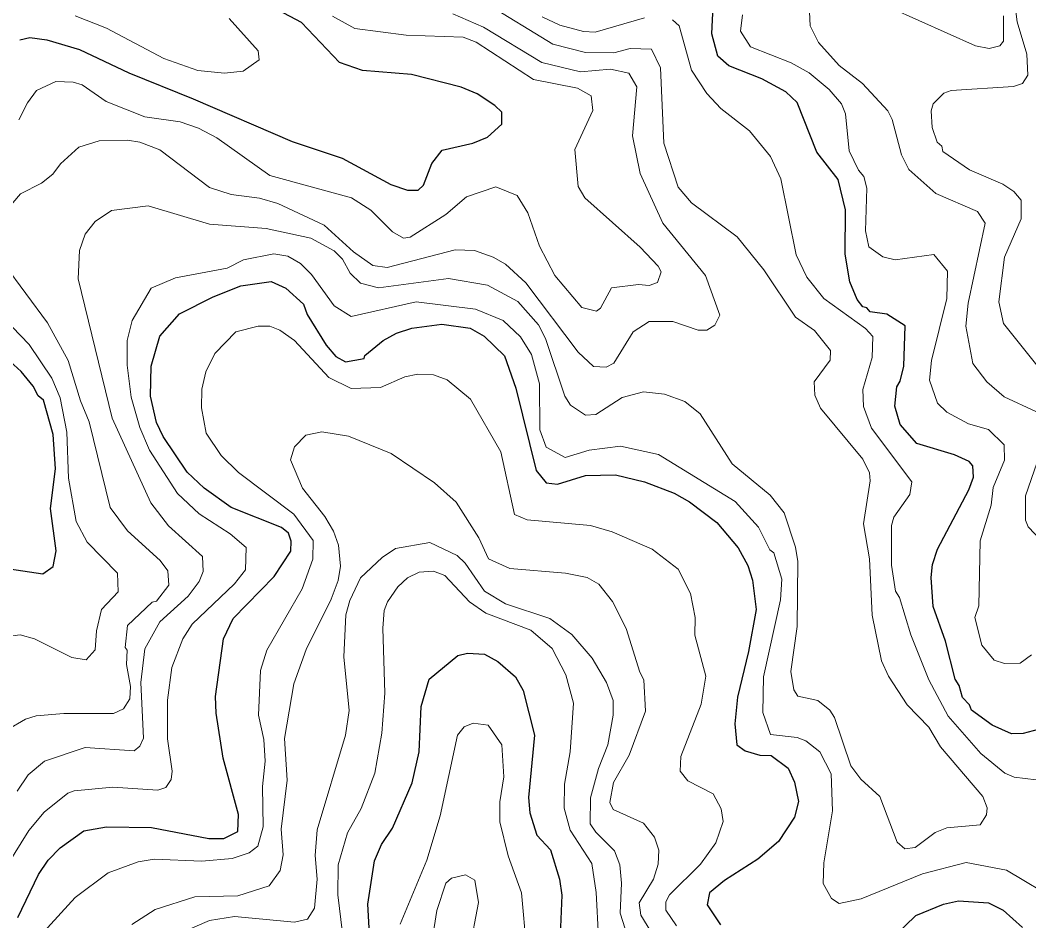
# Model space of a CAD drawing. Extents: x 673.3 to 698.5, y 6984.3 to 7012.3.
# Drawn here: x 674.672 to 675.874, y 7004.135 to 7005.208 of the extents above; entities that cross this region are included whole.
import ezdxf

# ---------------------------------------------------------------- set-up
doc = ezdxf.new("R2010")
doc.units = 0
doc.header["$LTSCALE"] = 0.032
doc.layers.add('1', color=7, linetype='Continuous', lineweight=25)
doc.layers.add('2', color=7, linetype='Continuous', lineweight=13)

msp = doc.modelspace()

# ---------------------------------------------------------------- linework, layer by layer
at = {"layer": '1'}
for points in [[(674.672, 7005.1842), (674.684, 7005.1867), (674.7041, 7005.1842), (674.7431, 7005.1727), (674.8017, 7005.145), (674.8783, 7005.114), (674.9962, 7005.0632), (675.0558, 7005.0432), (675.1139, 7005.0118), (675.1337, 7005.0052), (675.1464, 7005.0052), (675.1528, 7005.0112), (675.1628, 7005.037), (675.1751, 7005.0529), (675.2116, 7005.0612), (675.229, 7005.0684), (675.2461, 7005.0836), (675.246, 7005.0979), (675.238, 7005.1061), (675.2168, 7005.1199), (675.1978, 7005.1278), (675.1386, 7005.1427), (675.08, 7005.1477), (675.0528, 7005.1571), (675.0075, 7005.2046), (674.9588, 7005.2304)], [(675.7746, 7004.4682), (675.76, 7004.5094), (675.7576, 7004.544), (675.7591, 7004.5593), (675.765, 7004.5778), (675.8024, 7004.6482), (675.8079, 7004.6635), (675.8073, 7004.677), (675.8028, 7004.682), (675.7855, 7004.6898), (675.7406, 7004.7033), (675.7207, 7004.726), (675.7144, 7004.7478), (675.7167, 7004.771), (675.7209, 7004.7778), (675.7251, 7004.7954), (675.7266, 7004.8435), (675.7049, 7004.8575), (675.6849, 7004.8603), (675.6811, 7004.8648), (675.6761, 7004.866), (675.6694, 7004.875), (675.6609, 7004.8961), (675.655, 7004.929), (675.6557, 7004.9818), (675.6467, 7005.0179), (675.6214, 7005.0502), (675.5982, 7005.1095), (675.5846, 7005.1221), (675.5558, 7005.1377), (675.5168, 7005.1532), (675.5035, 7005.1648), (675.4962, 7005.1913), (675.4978, 7005.2243)], [(674.6695, 7004.1391), (674.6941, 7004.1902), (674.7057, 7004.2072), (674.7198, 7004.2222), (674.748, 7004.2421), (674.7751, 7004.2469), (674.8288, 7004.2462), (674.8972, 7004.2331), (674.9151, 7004.2331), (674.9317, 7004.2416), (674.9325, 7004.2615), (674.9141, 7004.3286), (674.9057, 7004.3824), (674.9051, 7004.4023), (674.9147, 7004.4707), (674.926, 7004.4951), (674.9751, 7004.5452), (674.9949, 7004.5754), (674.9952, 7004.5873), (674.9921, 7004.5968), (674.9836, 7004.6036), (674.9239, 7004.6271), (674.8916, 7004.6503), (674.8713, 7004.6694), (674.8428, 7004.7116), (674.8348, 7004.7286), (674.8276, 7004.7599), (674.8283, 7004.7955), (674.8388, 7004.8313), (674.862, 7004.8577), (674.9024, 7004.878), (674.9353, 7004.8912), (674.9715, 7004.8964), (674.989, 7004.8884), (675.0097, 7004.8693), (675.0144, 7004.8571), (675.0369, 7004.8207), (675.0485, 7004.807), (675.0599, 7004.8007), (675.0821, 7004.8047), (675.0829, 7004.8083), (675.1047, 7004.8261), (675.1208, 7004.8349), (675.1389, 7004.8407), (675.1747, 7004.8455), (675.2086, 7004.8406), (675.2252, 7004.8314), (675.2492, 7004.8079), (675.2629, 7004.7695), (675.2869, 7004.6712), (675.2989, 7004.6568), (675.3126, 7004.655), (675.3458, 7004.6652), (675.3816, 7004.6663), (675.4162, 7004.6579), (675.4516, 7004.6442), (675.4699, 7004.6341), (675.5024, 7004.6095), (675.5276, 7004.5794), (675.5392, 7004.558), (675.5448, 7004.5409), (675.549, 7004.5056), (675.5402, 7004.4557), (675.527, 7004.4016), (675.5239, 7004.3697), (675.5261, 7004.3448), (675.5359, 7004.3375), (675.5536, 7004.3325), (675.5669, 7004.332), (675.5873, 7004.3169)], [(674.6516, 7004.5555), (674.6993, 7004.5483), (674.7115, 7004.5569), (674.7151, 7004.5757), (674.7086, 7004.626), (674.7143, 7004.6733), (674.7115, 7004.7141), (674.7003, 7004.7551), (674.6938, 7004.7602), (674.688, 7004.7716), (674.6737, 7004.789), (674.6562, 7004.8049)], [(675.8909, 7004.3646), (675.8672, 7004.358), (675.8535, 7004.3579), (675.8303, 7004.3681), (675.8058, 7004.386), (675.8035, 7004.3923), (675.7951, 7004.4009), (675.7909, 7004.4154), (675.7861, 7004.4228), (675.7746, 7004.4682)], [(675.089, 7004.1126), (675.0866, 7004.1548), (675.0943, 7004.2065), (675.1029, 7004.226), (675.116, 7004.2456), (675.1395, 7004.2993), (675.1475, 7004.3362), (675.15, 7004.3902), (675.1595, 7004.4229), (675.1937, 7004.4511), (675.2052, 7004.4537), (675.2256, 7004.4525), (675.2415, 7004.4437), (675.2626, 7004.4258), (675.2714, 7004.4095), (675.2852, 7004.3563), (675.2779, 7004.2819), (675.2795, 7004.2635), (675.288, 7004.2372), (675.304, 7004.2197), (675.315, 7004.1848), (675.3177, 7004.1657), (675.3153, 7004.1084)], [(675.5873, 7004.3169), (675.5947, 7004.3003), (675.5995, 7004.2773), (675.5947, 7004.2586), (675.5757, 7004.2296), (675.5513, 7004.2085), (675.5116, 7004.1833), (675.4934, 7004.1684), (675.4906, 7004.1541), (675.5068, 7004.1305)], [(675.701, 7004.1042), (675.7394, 7004.1416), (675.7722, 7004.1549), (675.7901, 7004.1589), (675.8259, 7004.1565), (675.8436, 7004.1477), (675.8666, 7004.1271)]]:
    msp.add_lwpolyline(points, dxfattribs=at)
at = {"layer": '2'}
for points in [[(674.8388, 7004.491), (674.8725, 7004.5218), (674.8854, 7004.539), (674.8902, 7004.551), (674.8894, 7004.5687), (674.8491, 7004.6055), (674.8281, 7004.6328), (674.782, 7004.7336), (674.7415, 7004.8995), (674.743, 7004.9333), (674.7496, 7004.9526), (674.7615, 7004.9676), (674.7813, 7004.9808), (674.8247, 7004.9863), (674.898, 7004.9648), (674.9656, 7004.9595), (675.0188, 7004.9478), (675.0463, 7004.9327), (675.0565, 7004.9231), (675.0656, 7004.9062), (675.0777, 7004.8944), (675.0994, 7004.8888), (675.1825, 7004.9001), (675.2292, 7004.892), (675.2654, 7004.8725), (675.2898, 7004.8449), (675.2982, 7004.8283), (675.3212, 7004.7597), (675.3279, 7004.7489), (675.3457, 7004.7372), (675.3582, 7004.7379), (675.3894, 7004.7583), (675.4149, 7004.7648), (675.4399, 7004.7623), (675.4643, 7004.7534), (675.4824, 7004.7386), (675.5205, 7004.6793), (675.5659, 7004.6419), (675.5824, 7004.6207), (675.5959, 7004.5802), (675.5987, 7004.5629), (675.5979, 7004.4857), (675.5905, 7004.4318), (675.594, 7004.4101), (675.5988, 7004.4026), (675.6226, 7004.3974), (675.6371, 7004.3861), (675.6426, 7004.3771), (675.6618, 7004.3196), (675.674, 7004.3036), (675.6965, 7004.2833), (675.7171, 7004.2289), (675.7261, 7004.2209), (675.7386, 7004.2225), (675.7625, 7004.2403), (675.7765, 7004.2458), (675.8159, 7004.2494), (675.8235, 7004.2614), (675.8242, 7004.2697), (675.8191, 7004.283), (675.7688, 7004.3421), (675.7547, 7004.3657), (675.7289, 7004.3921), (675.7067, 7004.4266), (675.6984, 7004.4446), (675.6875, 7004.499), (675.6842, 7004.5661), (675.6769, 7004.6079), (675.685, 7004.659), (675.6842, 7004.6687), (675.6762, 7004.6848), (675.6257, 7004.7454), (675.6189, 7004.7609), (675.6184, 7004.7767), (675.6375, 7004.8028), (675.6378, 7004.8142), (675.6185, 7004.8379), (675.596, 7004.854), (675.5584, 7004.9104), (675.5266, 7004.9494), (675.4723, 7004.99), (675.4561, 7005.0086), (675.4392, 7005.061), (675.4352, 7005.1508), (675.4246, 7005.1728), (675.3989, 7005.1736), (675.3796, 7005.1688), (675.3458, 7005.1691), (675.307, 7005.1789), (675.2265, 7005.2282)], [(675.9268, 7004.7427), (675.8438, 7004.8465), (675.8382, 7004.8723), (675.845, 7004.9255), (675.8648, 7004.9711), (675.865, 7004.9933), (675.856, 7005.0036), (675.843, 7005.0124), (675.8034, 7005.0294), (675.7717, 7005.0513), (675.7703, 7005.0573), (675.7649, 7005.0621), (675.759, 7005.0799), (675.7576, 7005.0996), (675.76, 7005.1078), (675.7726, 7005.1207), (675.7815, 7005.1239), (675.8558, 7005.1286), (675.8665, 7005.1323), (675.873, 7005.1419), (675.8715, 7005.1671), (675.8603, 7005.2056), (675.8569, 7005.2297)], [(674.6709, 7005.0887), (674.681, 7005.1092), (674.6919, 7005.1239), (674.7148, 7005.1344), (674.7356, 7005.1338), (674.7461, 7005.1304), (674.7747, 7005.1106), (674.8207, 7005.0923), (674.863, 7005.0866), (674.8848, 7005.079), (674.9067, 7005.0673), (674.9699, 7005.0227), (675.0672, 7004.996), (675.09, 7004.9812), (675.1158, 7004.9556), (675.1292, 7004.9481), (675.1371, 7004.949), (675.1796, 7004.976), (675.204, 7004.9973), (675.2389, 7005.0092), (675.2644, 7004.9989), (675.277, 7004.9782), (675.2911, 7004.9386), (675.3095, 7004.9036), (675.3414, 7004.8653), (675.3588, 7004.861), (675.3637, 7004.8647), (675.377, 7004.8888), (675.409, 7004.8926), (675.4215, 7004.8914), (675.4317, 7004.8953), (675.4359, 7004.9078), (675.4325, 7004.9147), (675.4109, 7004.9372), (675.3449, 7004.9959), (675.3373, 7005.0096), (675.3333, 7005.0534), (675.3544, 7005.0999), (675.3526, 7005.1175), (675.3365, 7005.1266), (675.2838, 7005.1369), (675.2154, 7005.1815), (675.2001, 7005.1874), (675.1322, 7005.1895), (675.0712, 7005.1975), (675.0446, 7005.2121)], [(674.9212, 7005.2096), (674.956, 7005.1711), (674.9569, 7005.1601), (674.9379, 7005.1468), (674.9158, 7005.1444), (674.8842, 7005.1477), (674.8433, 7005.1617), (674.7753, 7005.1981), (674.7378, 7005.2126)], [(675.1877, 7005.215), (675.2243, 7005.1993), (675.294, 7005.1571), (675.3399, 7005.146), (675.3755, 7005.1492), (675.3974, 7005.1443), (675.4072, 7005.128), (675.4017, 7005.0698), (675.4108, 7005.0248), (675.4379, 7004.9659), (675.4887, 7004.9033), (675.5057, 7004.8561), (675.4999, 7004.8444), (675.4905, 7004.8385), (675.4801, 7004.8383), (675.4497, 7004.8487), (675.4218, 7004.8487), (675.4026, 7004.8365), (675.3797, 7004.7993), (675.3704, 7004.7942), (675.3552, 7004.7953), (675.3372, 7004.8123), (675.2748, 7004.8949), (675.2504, 7004.9169), (675.2357, 7004.9255), (675.2135, 7004.9334), (675.1904, 7004.9342), (675.1094, 7004.9131), (675.0923, 7004.9152), (675.0693, 7004.9317), (675.0347, 7004.9634)], [(675.2943, 7005.2115), (675.3151, 7005.2017), (675.3435, 7005.1941), (675.3573, 7005.1932), (675.4161, 7005.2104)], [(675.8446, 7004.7018), (675.8258, 7004.72), (675.8021, 7004.7269), (675.7763, 7004.7406), (675.7651, 7004.7516), (675.7558, 7004.7789), (675.758, 7004.8023), (675.7763, 7004.8763), (675.777, 7004.9086), (675.7607, 7004.9284), (675.7149, 7004.9221), (675.7001, 7004.9258), (675.6834, 7004.9377), (675.6794, 7004.9567), (675.6809, 7005.0075), (675.6776, 7005.0213), (675.6711, 7005.0288), (675.6598, 7005.0518), (675.6556, 7005.0958), (675.6507, 7005.1077), (675.6361, 7005.1248), (675.6124, 7005.1447), (675.5908, 7005.1568), (675.5425, 7005.1756), (675.5307, 7005.1943), (675.5327, 7005.214)], [(675.6126, 7005.2173), (675.6135, 7005.2007), (675.6233, 7005.1809), (675.6481, 7005.1537), (675.6758, 7005.1323), (675.706, 7005.0997), (675.7112, 7005.0892), (675.7223, 7005.0473), (675.7311, 7005.0298), (675.7634, 7005.0012), (675.8129, 7004.9798), (675.8218, 7004.9657), (675.8016, 7004.8707), (675.799, 7004.843), (675.8071, 7004.7988), (675.8238, 7004.7768), (675.8446, 7004.759), (675.8825, 7004.7415)], [(675.8438, 7005.2127), (675.844, 7005.1824), (675.8396, 7005.1769), (675.8269, 7005.1737), (675.8106, 7005.1769), (675.7094, 7005.2223)], [(675.4496, 7005.2079), (675.4575, 7005.2008), (675.4723, 7005.1479), (675.4903, 7005.1202), (675.5072, 7005.1023), (675.5412, 7005.0757), (675.5661, 7005.045), (675.5784, 7005.0186), (675.597, 7004.928), (675.6094, 7004.9017), (675.6299, 7004.8762), (675.6796, 7004.8402), (675.6883, 7004.831), (675.6875, 7004.8059)], [(675.0347, 7004.9634), (674.9794, 7004.9891), (674.9575, 7004.9954), (674.9236, 7005.0001), (674.8978, 7005.0082), (674.8389, 7005.0531), (674.815, 7005.0621), (674.8002, 7005.0645), (674.7663, 7005.0638), (674.7422, 7005.0563), (674.7203, 7005.0363), (674.7112, 7005.0241), (674.6978, 7005.0134), (674.6726, 7005.0007), (674.6569, 7004.982)], [(675.9115, 7004.1575), (675.8474, 7004.1954), (675.7993, 7004.2045), (675.7472, 7004.191), (675.6741, 7004.1613), (675.6479, 7004.1557), (675.6389, 7004.1618), (675.6288, 7004.1796), (675.6296, 7004.2042), (675.6402, 7004.2661), (675.6386, 7004.3101), (675.6249, 7004.3363), (675.6085, 7004.3495), (675.5979, 7004.3535), (675.5663, 7004.357), (675.5572, 7004.383), (675.5579, 7004.4257), (675.5783, 7004.5173), (675.5798, 7004.5419), (675.5701, 7004.5734), (675.5655, 7004.5768), (675.552, 7004.6039), (675.524, 7004.6343), (675.4328, 7004.6903), (675.3875, 7004.7004), (675.3503, 7004.6956), (675.3218, 7004.6866), (675.2991, 7004.6992), (675.2916, 7004.7196), (675.2909, 7004.7743), (675.2815, 7004.8094), (675.2686, 7004.8303), (675.2479, 7004.8499), (675.2148, 7004.8634), (675.1441, 7004.8722), (675.0665, 7004.8545), (675.0465, 7004.8675), (675.0196, 7004.9046), (675.0063, 7004.9179), (674.9911, 7004.9266), (674.9747, 7004.9293), (674.9385, 7004.9221), (674.919, 7004.9124), (674.8572, 7004.9009), (674.8285, 7004.8886), (674.8058, 7004.8501), (674.7999, 7004.8261), (674.7999, 7004.7968), (674.8046, 7004.7587), (674.8149, 7004.7225), (674.8264, 7004.6954), (674.8596, 7004.644), (674.8856, 7004.6198), (674.9226, 7004.5958), (674.9414, 7004.5797), (674.9406, 7004.5532), (674.9278, 7004.5362), (674.8774, 7004.4882), (674.8661, 7004.4708), (674.8531, 7004.4369), (674.8479, 7004.3978), (674.8479, 7004.3517), (674.8535, 7004.3134), (674.8524, 7004.3035), (674.8457, 7004.2937), (674.8362, 7004.2907), (674.7829, 7004.2941), (674.7366, 7004.29), (674.7291, 7004.2872), (674.701, 7004.2644), (674.6826, 7004.2428)], [(674.6533, 7004.9171), (674.7049, 7004.8473), (674.7297, 7004.8023), (674.7442, 7004.7541), (674.7546, 7004.7294), (674.7797, 7004.6271), (674.8001, 7004.5993), (674.8391, 7004.5642), (674.8484, 7004.5518), (674.8494, 7004.5346), (674.8347, 7004.5157), (674.8295, 7004.5144), (674.8003, 7004.4867), (674.7973, 7004.4607), (674.7997, 7004.4575), (674.799, 7004.4404), (674.8038, 7004.4143), (674.803, 7004.3995), (674.7954, 7004.3877), (674.7835, 7004.3821), (674.7242, 7004.382), (674.6914, 7004.379), (674.6785, 7004.3752), (674.6568, 7004.3627)], [(674.7632, 7004.4802), (674.7694, 7004.5059), (674.7892, 7004.5269), (674.7883, 7004.549), (674.7522, 7004.5859), (674.7391, 7004.6106), (674.7298, 7004.6622), (674.7281, 7004.7169), (674.7201, 7004.758), (674.7102, 7004.7811), (674.683, 7004.8213), (674.6627, 7004.8424)], [(674.7006, 7004.1218), (674.7379, 7004.163), (674.777, 7004.1923), (674.8131, 7004.2054), (674.8318, 7004.2086), (674.8888, 7004.2062), (674.9249, 7004.2094), (674.9451, 7004.2161), (674.9554, 7004.2239), (674.9618, 7004.2469), (674.9611, 7004.2951), (674.9644, 7004.3251), (674.9626, 7004.3511), (674.9562, 7004.3801), (674.9587, 7004.4332), (674.9661, 7004.4573), (675.0082, 7004.5303), (675.0212, 7004.5658), (675.0214, 7004.5881), (674.9982, 7004.6194), (674.9323, 7004.6691), (674.9119, 7004.6893), (674.8941, 7004.7156), (674.8885, 7004.7458), (674.8886, 7004.7681), (674.8934, 7004.7888), (674.9043, 7004.8107), (674.9293, 7004.8363), (674.9559, 7004.843), (674.9697, 7004.843), (674.9816, 7004.8385), (674.9991, 7004.8261), (675.0401, 7004.7821), (675.0666, 7004.769), (675.1017, 7004.7703), (675.1307, 7004.7828), (675.1461, 7004.786), (675.1646, 7004.7851), (675.1809, 7004.7794), (675.2089, 7004.7561), (675.2451, 7004.6935), (675.2611, 7004.619), (675.2764, 7004.6126), (675.352, 7004.606), (675.3775, 7004.5984), (675.4252, 7004.5775), (675.4561, 7004.5539), (675.471, 7004.5248), (675.4765, 7004.4961), (675.4762, 7004.4754), (675.4894, 7004.4266), (675.4836, 7004.3929), (675.4596, 7004.3306), (675.4587, 7004.3132), (675.4678, 7004.3017), (675.4981, 7004.2863), (675.5074, 7004.2684), (675.51, 7004.2535), (675.5012, 7004.2281), (675.4828, 7004.2027), (675.446, 7004.1659), (675.4417, 7004.1576), (675.4416, 7004.1479), (675.4542, 7004.1292)], [(675.6875, 7004.8059), (675.6762, 7004.7676), (675.6771, 7004.7475), (675.6864, 7004.7216), (675.7347, 7004.6578), (675.7322, 7004.6428), (675.7131, 7004.6156), (675.7103, 7004.6057), (675.7103, 7004.5586), (675.715, 7004.5276), (675.72, 7004.5202), (675.7334, 7004.4756), (675.7548, 7004.4219), (675.7779, 7004.3786), (675.8167, 7004.3343), (675.8454, 7004.3111), (675.8566, 7004.3062), (675.8957, 7004.3014)], [(675.2556, 7004.5548), (675.2301, 7004.5662), (675.2189, 7004.5912), (675.1917, 7004.6335), (675.166, 7004.6567), (675.1145, 7004.6914), (675.0634, 7004.712), (675.0317, 7004.7175), (675.0126, 7004.7133), (674.9993, 7004.6995), (674.9945, 7004.6839), (675.0086, 7004.6501), (675.0353, 7004.6164), (675.0456, 7004.599), (675.0514, 7004.5824), (675.0539, 7004.5574), (675.051, 7004.5402), (675.0427, 7004.5179), (675.0129, 7004.458), (674.9984, 7004.4173), (674.9872, 7004.3521), (674.9904, 7004.3027), (674.9831, 7004.2442), (674.9855, 7004.2138), (674.9822, 7004.1949), (674.9691, 7004.1769), (674.9317, 7004.1647), (674.8806, 7004.1637), (674.833, 7004.1486), (674.8054, 7004.1309)], [(675.8943, 7004.711), (675.87, 7004.641), (675.87, 7004.6121), (675.8734, 7004.6043), (675.8892, 7004.5876)], [(675.877, 7004.452), (675.8636, 7004.4418), (675.845, 7004.4414), (675.8327, 7004.4455), (675.8179, 7004.4635), (675.8097, 7004.4961), (675.8145, 7004.5103), (675.8159, 7004.5877), (675.8292, 7004.63), (675.8317, 7004.6511), (675.8451, 7004.6838), (675.8446, 7004.7018)], [(674.8631, 7004.1202), (674.8978, 7004.1354), (674.9275, 7004.1402), (674.9991, 7004.1335), (675.0146, 7004.1371), (675.0229, 7004.15), (675.0262, 7004.1847), (675.0238, 7004.213), (675.0263, 7004.2434), (675.06, 7004.3561), (675.0644, 7004.3854), (675.058, 7004.4494), (675.0605, 7004.4996), (675.0651, 7004.5167), (675.0778, 7004.5434), (675.1035, 7004.5677), (675.1196, 7004.5786), (675.1604, 7004.5856), (675.1931, 7004.5699), (675.2023, 7004.561), (675.2254, 7004.5276), (675.2504, 7004.5126), (675.3034, 7004.4951), (675.3294, 7004.4761), (675.3536, 7004.448), (675.3707, 7004.4187), (675.3787, 7004.3974), (675.3788, 7004.3801), (675.3723, 7004.3446), (675.3613, 7004.3164), (675.352, 7004.2814), (675.3516, 7004.2506), (675.358, 7004.2407), (675.3802, 7004.2185), (675.3868, 7004.2016), (675.3887, 7004.1801), (675.387, 7004.1444), (675.3932, 7004.1254)], [(675.3613, 7004.1155), (675.3584, 7004.1687), (675.3535, 7004.2034), (675.3275, 7004.2429), (675.3203, 7004.2691), (675.3209, 7004.2979), (675.3275, 7004.3365), (675.3317, 7004.3944), (675.3225, 7004.428), (675.3063, 7004.4595), (675.2809, 7004.481), (675.2273, 7004.5015), (675.2078, 7004.5148), (675.1784, 7004.5464), (675.1646, 7004.5514), (675.1478, 7004.5504), (675.1338, 7004.5433), (675.1223, 7004.5327), (675.1098, 7004.5151), (675.1061, 7004.5045), (675.1044, 7004.4837), (675.1069, 7004.406), (675.1034, 7004.3587), (675.0947, 7004.3108), (675.0786, 7004.2688), (675.0624, 7004.2398), (675.0513, 7004.2019), (675.0507, 7004.166), (675.0563, 7004.1204)], [(675.4324, 7004.1079), (675.4118, 7004.142), (675.4099, 7004.1567), (675.4267, 7004.1847), (675.4325, 7004.2026), (675.4334, 7004.2192), (675.4279, 7004.2349), (675.415, 7004.2515), (675.3788, 7004.2675), (675.3748, 7004.276), (675.3791, 7004.2996), (675.3978, 7004.3322), (675.4172, 7004.3849), (675.4155, 7004.4222), (675.4104, 7004.4313), (675.3943, 7004.4832), (675.3782, 7004.5154), (675.3619, 7004.5358), (675.3477, 7004.5438), (675.322, 7004.5491), (675.2556, 7004.5548)], [(674.6688, 7004.2895), (674.682, 7004.3091), (674.7014, 7004.325), (674.7497, 7004.3413), (674.8081, 7004.3375), (674.8151, 7004.3432), (674.8193, 7004.3524), (674.8162, 7004.419), (674.8208, 7004.4589), (674.8388, 7004.491)], [(674.6541, 7004.4733), (674.6724, 7004.4757), (674.6893, 7004.4707), (674.7337, 7004.4486), (674.7509, 7004.4457), (674.7616, 7004.4577), (674.7632, 7004.4802)], [(675.1251, 7004.1311), (675.1569, 7004.2074), (675.1727, 7004.26), (675.1932, 7004.356), (675.2012, 7004.3661), (675.2122, 7004.3706), (675.23, 7004.368), (675.2462, 7004.3448), (675.2485, 7004.3064), (675.2437, 7004.2769), (675.2437, 7004.2531), (675.2536, 7004.2124), (675.2695, 7004.1683), (675.2754, 7004.1026)], [(674.6826, 7004.2428), (674.6574, 7004.2016)], [(675.1637, 7004.1145), (675.1687, 7004.1473), (675.1795, 7004.18), (675.1864, 7004.186), (675.203, 7004.1899), (675.2141, 7004.1835), (675.2184, 7004.1568), (675.2078, 7004.1004)]]:
    msp.add_lwpolyline(points, dxfattribs=at)

doc.saveas('drawing.dxf')
